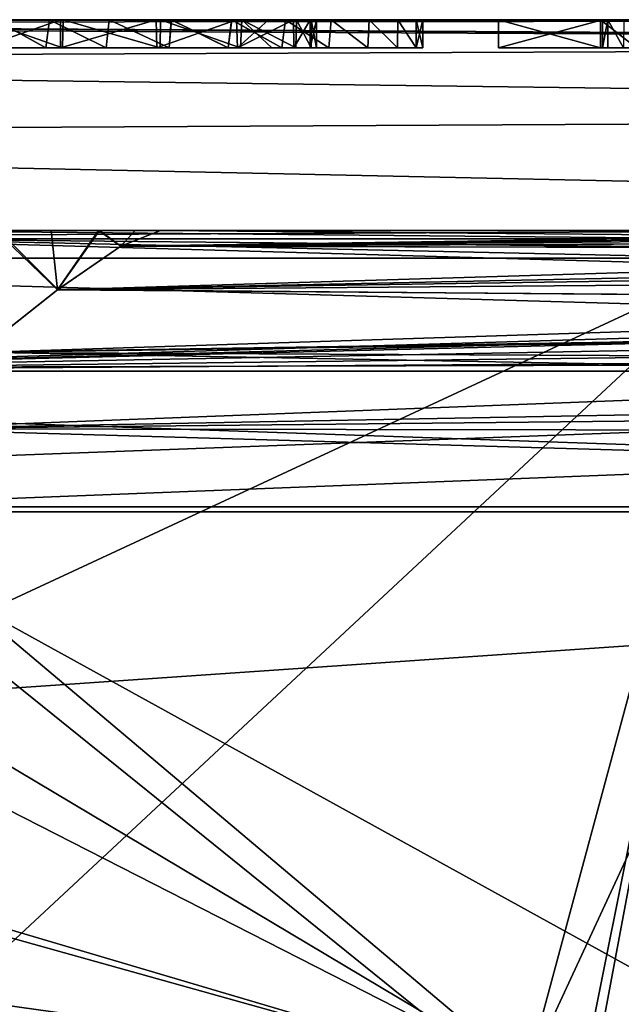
# Model space of a CAD drawing. Header units: millimetres. Extents: x -36.5 to 36.5, y -8.8 to 41.6.
# Tile 308 of 434: x 1.6 to 5.9, y 34.6 to 41.6. Entities that reach past the tile are written whole.
import ezdxf

# ---------------------------------------------------------------- set-up
doc = ezdxf.new("R2010")
doc.units = ezdxf.units.MM
doc.header["$LTSCALE"] = 65.185185
for name, color, linetype in [('323', 7, 'CONTINUOUS'), ('326', 7, 'CONTINUOUS'), ('327', 7, 'CONTINUOUS'), ('328', 7, 'CONTINUOUS'), ('338', 7, 'CONTINUOUS'), ('340', 7, 'CONTINUOUS'), ('366', 7, 'CONTINUOUS'), ('375', 7, 'CONTINUOUS'), ('377', 7, 'CONTINUOUS'), ('383', 7, 'CONTINUOUS'), ('384', 7, 'CONTINUOUS'), ('386', 7, 'CONTINUOUS'), ('396', 7, 'CONTINUOUS'), ('464', 7, 'CONTINUOUS'), ('465', 7, 'CONTINUOUS'), ('466', 7, 'CONTINUOUS'), ('475', 7, 'CONTINUOUS'), ('481', 7, 'CONTINUOUS'), ('483', 7, 'CONTINUOUS'), ('484', 7, 'CONTINUOUS'), ('485', 7, 'CONTINUOUS'), ('486', 7, 'CONTINUOUS'), ('487', 7, 'CONTINUOUS'), ('488', 7, 'CONTINUOUS'), ('489', 7, 'CONTINUOUS'), ('511', 7, 'CONTINUOUS'), ('512', 7, 'CONTINUOUS'), ('519', 7, 'CONTINUOUS'), ('520', 7, 'CONTINUOUS'), ('539', 7, 'CONTINUOUS')]:
    doc.layers.add(name, color=color, linetype=linetype)

msp = doc.modelspace()

# ---------------------------------------------------------------- linework, layer by layer
at = {"layer": '323', "color": 7, "linetype": 'CONTINUOUS'}
for points in [[(19.8, 41.6, -11.7), (-9.3107, 41.6, -11.7), (16.9481, 41.6, -3.5397), (19.8, 41.6, -11.7)], [(3.4859, 41.6, -1.8937), (-9.3107, 41.6, -11.7), (3.1052, 41.6, -2.0879), (3.4859, 41.6, -1.8937)], [(-9.3107, 41.6, -11.7), (3.4859, 41.6, -1.8937), (5.001, 41.6, -2.1411), (-9.3107, 41.6, -11.7)], [(3.1052, 41.6, -2.0879), (-9.3107, 41.6, -11.7), (2.6744, 41.6, -2.203), (3.1052, 41.6, -2.0879)], [(2.6744, 41.6, -2.203), (-9.3107, 41.6, -11.7), (2.2329, 41.6, -2.2297), (2.6744, 41.6, -2.203)], [(2.2329, 41.6, -2.2297), (-9.3107, 41.6, -11.7), (1.8086, 41.6, -2.1743), (2.2329, 41.6, -2.2297)], [(1.8086, 41.6, -2.1743), (-9.3107, 41.6, -11.7), (1.4217, 41.6, -2.0403), (1.8086, 41.6, -2.1743)], [(6.9766, 41.6, -2.2309), (-9.3107, 41.6, -11.7), (6.6098, 41.6, -2.1875), (6.9766, 41.6, -2.2309)], [(-9.3107, 41.6, -11.7), (6.9766, 41.6, -2.2309), (7.1938, 41.6, -2.2236), (-9.3107, 41.6, -11.7)], [(6.6098, 41.6, -2.1875), (-9.3107, 41.6, -11.7), (6.2753, 41.6, -2.0634), (6.6098, 41.6, -2.1875)], [(6.2753, 41.6, -2.0634), (-9.3107, 41.6, -11.7), (5.7256, 41.6, -2.1411), (6.2753, 41.6, -2.0634)], [(5.7256, 41.6, -2.1411), (-9.3107, 41.6, -11.7), (5.001, 41.6, -2.1411), (5.7256, 41.6, -2.1411)], [(7.7597, 41.6, -2.0913), (-9.3107, 41.6, -11.7), (7.3979, 41.6, -2.1979), (7.7597, 41.6, -2.0913)], [(-9.3107, 41.6, -11.7), (7.7597, 41.6, -2.0913), (8.6405, 41.6, -1.903), (-9.3107, 41.6, -11.7)], [(7.3979, 41.6, -2.1979), (-9.3107, 41.6, -11.7), (7.1938, 41.6, -2.2236), (7.3979, 41.6, -2.1979)], [(12.0257, 41.6, -2.1409), (-9.3107, 41.6, -11.7), (11.2877, 41.6, -2.1409), (12.0257, 41.6, -2.1409)], [(-9.3107, 41.6, -11.7), (12.0257, 41.6, -2.1409), (13.2243, 41.6, -1.6427), (-9.3107, 41.6, -11.7)], [(11.2877, 41.6, -2.1409), (-9.3107, 41.6, -11.7), (10.6783, 41.6, -2.0386), (11.2877, 41.6, -2.1409)], [(10.6783, 41.6, -2.0386), (-9.3107, 41.6, -11.7), (10.2978, 41.6, -2.1701), (10.6783, 41.6, -2.0386)], [(10.2978, 41.6, -2.1701), (-9.3107, 41.6, -11.7), (9.8767, 41.6, -2.2254), (10.2978, 41.6, -2.1701)], [(9.8767, 41.6, -2.2254), (-9.3107, 41.6, -11.7), (9.4368, 41.6, -2.2004), (9.8767, 41.6, -2.2254)], [(9.4368, 41.6, -2.2004), (-9.3107, 41.6, -11.7), (9.0193, 41.6, -2.0907), (9.4368, 41.6, -2.2004)], [(9.0193, 41.6, -2.0907), (-9.3107, 41.6, -11.7), (8.6405, 41.6, -1.903), (9.0193, 41.6, -2.0907)], [(16.9481, 41.6, -3.5397), (-9.3107, 41.6, -11.7), (16.2101, 41.6, -3.5397), (16.9481, 41.6, -3.5397)], [(16.2101, 41.6, -3.5397), (-9.3107, 41.6, -11.7), (15.6012, 41.6, -2.0402), (16.2101, 41.6, -3.5397)], [(15.6012, 41.6, -2.0402), (-9.3107, 41.6, -11.7), (15.2181, 41.6, -2.1736), (15.6012, 41.6, -2.0402)], [(15.2181, 41.6, -2.1736), (-9.3107, 41.6, -11.7), (14.7944, 41.6, -2.2292), (15.2181, 41.6, -2.1736)], [(14.7944, 41.6, -2.2292), (-9.3107, 41.6, -11.7), (14.351, 41.6, -2.2035), (14.7944, 41.6, -2.2292)], [(14.351, 41.6, -2.2035), (-9.3107, 41.6, -11.7), (13.9333, 41.6, -2.0929), (14.351, 41.6, -2.2035)], [(13.9333, 41.6, -2.0929), (-9.3107, 41.6, -11.7), (13.5545, 41.6, -1.9038), (13.9333, 41.6, -2.0929)], [(13.5545, 41.6, -1.9038), (-9.3107, 41.6, -11.7), (13.2243, 41.6, -1.6427), (13.5545, 41.6, -1.9038)], [(-9.3107, 41.6, 11.7), (19.8, 41.6, 11.7), (0.0832, 41.6, 3.5397), (-9.3107, 41.6, 11.7)], [(0.0832, 41.6, 3.5397), (19.8, 41.6, 11.7), (0.8168, 41.6, 3.5397), (0.0832, 41.6, 3.5397)], [(0.8168, 41.6, 3.5397), (19.8, 41.6, 11.7), (1.4208, 41.6, 2.0325), (0.8168, 41.6, 3.5397)], [(1.3064, 41.6, -1.2153), (1.3329, 41.6, 1.2342), (1.8855, 41.6, -1.4984), (1.3064, 41.6, -1.2153)], [(1.3329, 41.6, 1.2342), (1.9064, 41.6, 1.5013), (1.8855, 41.6, -1.4984), (1.3329, 41.6, 1.2342)], [(1.4208, 41.6, 2.0325), (19.8, 41.6, 11.7), (1.8074, 41.6, 2.1676), (1.4208, 41.6, 2.0325)], [(1.8074, 41.6, 2.1676), (19.8, 41.6, 11.7), (2.2318, 41.6, 2.2226), (1.8074, 41.6, 2.1676)], [(1.8855, 41.6, -1.4984), (1.9064, 41.6, 1.5013), (2.5672, 41.6, -1.5041), (1.8855, 41.6, -1.4984)], [(1.9064, 41.6, 1.5013), (2.5972, 41.6, 1.4952), (2.5672, 41.6, -1.5041), (1.9064, 41.6, 1.5013)], [(2.2318, 41.6, 2.2226), (19.8, 41.6, 11.7), (2.676, 41.6, 2.1961), (2.2318, 41.6, 2.2226)], [(2.5672, 41.6, -1.5041), (2.5972, 41.6, 1.4952), (3.1369, 41.6, -1.2394), (2.5672, 41.6, -1.5041)], [(2.5972, 41.6, 1.4952), (3.1754, 41.6, 1.2089), (3.1369, 41.6, -1.2394), (2.5972, 41.6, 1.4952)], [(2.676, 41.6, 2.1961), (19.8, 41.6, 11.7), (3.1014, 41.6, 2.0817), (2.676, 41.6, 2.1961)], [(3.1014, 41.6, 2.0817), (19.8, 41.6, 11.7), (3.485, 41.6, 1.8882), (3.1014, 41.6, 2.0817)], [(3.1369, 41.6, -1.2394), (3.1754, 41.6, 1.2089), (3.3647, 41.6, -1.0149), (3.1369, 41.6, -1.2394)], [(3.1754, 41.6, 1.2089), (3.5632, 41.6, 0.6889), (3.3647, 41.6, -1.0149), (3.1754, 41.6, 1.2089)], [(3.3647, 41.6, -1.0149), (3.5632, 41.6, 0.6889), (3.5432, 41.6, -0.7321), (3.3647, 41.6, -1.0149)], [(3.485, 41.6, 1.8882), (19.8, 41.6, 11.7), (3.8108, 41.6, 1.6262), (3.485, 41.6, 1.8882)], [(3.4859, 41.6, -1.8937), (3.8115, 41.6, -1.6324), (5.001, 41.6, -2.1411), (3.4859, 41.6, -1.8937)], [(3.5432, 41.6, -0.7321), (3.5632, 41.6, 0.6889), (3.6605, 41.6, -0.3983), (3.5432, 41.6, -0.7321)], [(3.5632, 41.6, 0.6889), (3.6698, 41.6, 0.3533), (3.6605, 41.6, -0.3983), (3.5632, 41.6, 0.6889)], [(3.6698, 41.6, 0.3533), (3.7058, 41.6, -0.0226), (3.6605, 41.6, -0.3983), (3.6698, 41.6, 0.3533)], [(3.8108, 41.6, 1.6262), (19.8, 41.6, 11.7), (5.001, 41.6, 2.1341), (3.8108, 41.6, 1.6262)], [(4.0808, 41.6, 1.3), (3.8108, 41.6, 1.6262), (5.001, 41.6, 2.1341), (4.0808, 41.6, 1.3)], [(3.8115, 41.6, -1.6324), (4.0803, 41.6, -1.3071), (5.001, 41.6, -2.1411), (3.8115, 41.6, -1.6324)], [(4.0803, 41.6, -1.3071), (4.2854, 41.6, -0.922), (5.001, 41.6, -2.1411), (4.0803, 41.6, -1.3071)], [(4.2858, 41.6, 0.9141), (4.0808, 41.6, 1.3), (5.001, 41.6, 2.1341), (4.2858, 41.6, 0.9141)], [(4.2854, 41.6, -0.922), (4.4159, 41.6, -0.4842), (5.001, 41.6, -2.1411), (4.2854, 41.6, -0.922)], [(4.4157, 41.6, 0.4771), (4.2858, 41.6, 0.9141), (5.001, 41.6, 2.1341), (4.4157, 41.6, 0.4771)], [(4.4619, 41.6, -0.0034), (4.4157, 41.6, 0.4771), (5.001, 41.6, 2.1341), (4.4619, 41.6, -0.0034)], [(4.4159, 41.6, -0.4842), (4.4619, 41.6, -0.0034), (5.001, 41.6, 2.1341), (4.4159, 41.6, -0.4842)], [(5.001, 41.6, -2.1411), (4.4159, 41.6, -0.4842), (5.001, 41.6, 2.1341), (5.001, 41.6, -2.1411)], [(5.001, 41.6, 2.1341), (19.8, 41.6, 11.7), (5.7399, 41.6, 2.1341), (5.001, 41.6, 2.1341)], [(5.9795, 41.6, -1.8604), (6.2753, 41.6, -2.0634), (5.7256, 41.6, -2.1411), (5.9795, 41.6, -1.8604)], [(5.7256, 41.6, -1.5786), (5.9795, 41.6, -1.8604), (5.7256, 41.6, -2.1411), (5.7256, 41.6, -1.5786)], [(5.7399, 41.6, 2.1341), (19.8, 41.6, 11.7), (5.7399, 41.6, -0.2466), (5.7399, 41.6, 2.1341)], [(5.7399, 41.6, -0.2466), (19.8, 41.6, 11.7), (8.3119, 41.6, 1.6452), (5.7399, 41.6, -0.2466)], [(5.7785, 41.6, -0.6263), (5.7399, 41.6, -0.2466), (8.3119, 41.6, 1.6452), (5.7785, 41.6, -0.6263)], [(5.8905, 41.6, -0.9479), (5.7785, 41.6, -0.6263), (8.3119, 41.6, 1.6452), (5.8905, 41.6, -0.9479)]]:
    msp.add_3dface(points, dxfattribs=at)
at = {"layer": '326', "color": 7, "linetype": 'CONTINUOUS'}
for points in [[(5, 34.1, 15.2), (19.8, 38.1, 15.2), (-9.3, 38.1, 15.2), (5, 34.1, 15.2)], [(-9.3, 36.1, 15.2), (5, 34.1, 15.2), (-9.3, 38.1, 15.2), (-9.3, 36.1, 15.2)], [(12.45, 28.6, 15.2), (19.8, 38.1, 15.2), (5, 34.1, 15.2), (12.45, 28.6, 15.2)], [(-13.5, 34.1, 15.2), (5, 34.1, 15.2), (-13.5, 36.1, 15.2), (-13.5, 34.1, 15.2)], [(-13.5, 36.1, 15.2), (5, 34.1, 15.2), (-9.3, 36.1, 15.2), (-13.5, 36.1, 15.2)]]:
    msp.add_3dface(points, dxfattribs=at)
at = {"layer": '327', "color": 7, "linetype": 'CONTINUOUS'}
for points in [[(-9.3, 38.1, -15.2), (19.8, 38.1, -15.2), (-9.3, 36.1, -15.2), (-9.3, 38.1, -15.2)], [(-9.3, 36.1, -15.2), (19.8, 38.1, -15.2), (5, 34.1, -15.2), (-9.3, 36.1, -15.2)], [(5, 34.1, -15.2), (19.8, 38.1, -15.2), (5, 32.1, -15.2), (5, 34.1, -15.2)], [(5, 32.1, -15.2), (19.8, 38.1, -15.2), (10.5778, 32.1, -15.2), (5, 32.1, -15.2)], [(-13.5, 34.1, -15.2), (-9.3, 36.1, -15.2), (5, 34.1, -15.2), (-13.5, 34.1, -15.2)]]:
    msp.add_3dface(points, dxfattribs=at)
at = {"layer": '328', "color": 7, "linetype": 'CONTINUOUS'}
for points in [[(-1.9111, 40.1, -5.7993), (7.9786, 40.1, -5.7993), (-1.9111, 40.1, -0.65), (-1.9111, 40.1, -5.7993)], [(7.9786, 40.1, -5.7993), (19.8, 40.1, -11.7346), (-1.9111, 40.1, -0.65), (7.9786, 40.1, -5.7993)], [(19.8, 40.1, -11.7346), (20.7895, 40.1, -11.6926), (-1.9111, 40.1, -0.65), (19.8, 40.1, -11.7346)], [(31.4199, 40.1, -1.6355), (31.5166, 40.1, -0.65), (-1.9111, 40.1, -0.65), (31.4199, 40.1, -1.6355)], [(20.7895, 40.1, -11.6926), (21.7656, 40.1, -11.5688), (-1.9111, 40.1, -0.65), (20.7895, 40.1, -11.6926)], [(21.7656, 40.1, -11.5688), (22.7317, 40.1, -11.3622), (-1.9111, 40.1, -0.65), (21.7656, 40.1, -11.5688)], [(22.7317, 40.1, -11.3622), (23.6773, 40.1, -11.0755), (-1.9111, 40.1, -0.65), (22.7317, 40.1, -11.3622)], [(23.6773, 40.1, -11.0755), (24.5953, 40.1, -10.7099), (-1.9111, 40.1, -0.65), (23.6773, 40.1, -11.0755)], [(24.5953, 40.1, -10.7099), (25.4794, 40.1, -10.2687), (-1.9111, 40.1, -0.65), (24.5953, 40.1, -10.7099)], [(25.4794, 40.1, -10.2687), (26.3231, 40.1, -9.7543), (-1.9111, 40.1, -0.65), (25.4794, 40.1, -10.2687)], [(26.3231, 40.1, -9.7543), (27.1207, 40.1, -9.1711), (-1.9111, 40.1, -0.65), (26.3231, 40.1, -9.7543)], [(27.1207, 40.1, -9.1711), (27.8661, 40.1, -8.5225), (-1.9111, 40.1, -0.65), (27.1207, 40.1, -9.1711)], [(27.8661, 40.1, -8.5225), (28.5546, 40.1, -7.814), (-1.9111, 40.1, -0.65), (27.8661, 40.1, -8.5225)], [(28.5546, 40.1, -7.814), (29.1806, 40.1, -7.0498), (-1.9111, 40.1, -0.65), (28.5546, 40.1, -7.814)], [(29.1806, 40.1, -7.0498), (29.7404, 40.1, -6.2361), (-1.9111, 40.1, -0.65), (29.1806, 40.1, -7.0498)], [(29.7404, 40.1, -6.2361), (30.2293, 40.1, -5.3782), (-1.9111, 40.1, -0.65), (29.7404, 40.1, -6.2361)], [(30.2293, 40.1, -5.3782), (30.6447, 40.1, -4.4825), (-1.9111, 40.1, -0.65), (30.2293, 40.1, -5.3782)], [(30.6447, 40.1, -4.4825), (30.9829, 40.1, -3.5551), (-1.9111, 40.1, -0.65), (30.6447, 40.1, -4.4825)], [(30.9829, 40.1, -3.5551), (31.2423, 40.1, -2.6028), (-1.9111, 40.1, -0.65), (30.9829, 40.1, -3.5551)], [(31.2423, 40.1, -2.6028), (31.4199, 40.1, -1.6355), (-1.9111, 40.1, -0.65), (31.2423, 40.1, -2.6028)], [(31.5166, 40.1, 0.65), (2.5981, 40.1, 11.7346), (-1.9111, 40.1, 9.0927), (31.5166, 40.1, 0.65)], [(31.5166, 40.1, 0.65), (-1.9111, 40.1, 9.0927), (-1.9111, 40.1, 0.65), (31.5166, 40.1, 0.65)], [(-1.9111, 40.1, 9.0927), (2.5981, 40.1, 11.7346), (-1.3647, 40.1, 13.3294), (-1.9111, 40.1, 9.0927)], [(-1.3647, 40.1, 13.3294), (2.5981, 40.1, 11.7346), (-0.4433, 40.1, 13.6634), (-1.3647, 40.1, 13.3294)], [(-0.4433, 40.1, 13.6634), (2.5981, 40.1, 11.7346), (0.5366, 40.1, 13.6459), (-0.4433, 40.1, 13.6634)], [(0.5014, 40.1, -8.5473), (2.5981, 40.1, -11.7346), (6.7641, 40.1, -8.5473), (0.5014, 40.1, -8.5473)], [(2.5981, 40.1, -11.7346), (0.5014, 40.1, -8.5473), (2.418, 40.1, -12.2012), (2.5981, 40.1, -11.7346)], [(2.418, 40.1, -12.2012), (0.5014, 40.1, -8.5473), (2.1562, 40.1, -12.6248), (2.418, 40.1, -12.2012)], [(2.1562, 40.1, -12.6248), (0.5014, 40.1, -8.5473), (1.8209, 40.1, -12.9934), (2.1562, 40.1, -12.6248)], [(1.8209, 40.1, -12.9934), (0.5014, 40.1, -8.5473), (1.4233, 40.1, -13.2944), (1.8209, 40.1, -12.9934)], [(0.5366, 40.1, 13.6459), (2.5981, 40.1, 11.7346), (1.4459, 40.1, 13.2802), (0.5366, 40.1, 13.6459)], [(1.4459, 40.1, 13.2802), (2.5981, 40.1, 11.7346), (2.1645, 40.1, 12.6137), (1.4459, 40.1, 13.2802)], [(31.5166, 40.1, 0.65), (19.8, 40.1, 11.7346), (2.5981, 40.1, 11.7346), (31.5166, 40.1, 0.65)], [(2.5981, 40.1, -11.7346), (10.0438, 40.1, -11.7346), (8.6621, 40.1, -11.0764), (2.5981, 40.1, -11.7346)], [(6.7641, 40.1, -8.5473), (2.5981, 40.1, -11.7346), (8.5106, 40.1, -10.9504), (6.7641, 40.1, -8.5473)], [(8.5106, 40.1, -10.9504), (2.5981, 40.1, -11.7346), (8.5743, 40.1, -11.0194), (8.5106, 40.1, -10.9504)], [(8.5743, 40.1, -11.0194), (2.5981, 40.1, -11.7346), (8.6621, 40.1, -11.0764), (8.5743, 40.1, -11.0194)]]:
    msp.add_3dface(points, dxfattribs=at)
at = {"layer": '338', "color": 7, "linetype": 'CONTINUOUS'}
for points in [[(-9.3107, 41.6, -11.7), (19.8, 41.6, -11.7), (19.8, 41.4287, -12.7816), (-9.3107, 41.6, -11.7)], [(-9.3107, 41.6, -11.7), (19.8, 41.4287, -12.7816), (-9.3027, 41.5937, -11.91), (-9.3107, 41.6, -11.7)], [(-9.3027, 41.5937, -11.91), (19.8, 41.4287, -12.7816), (-9.3, 41.5747, -12.12), (-9.3027, 41.5937, -11.91)], [(-9.3, 41.5747, -12.12), (19.8, 41.4287, -12.7816), (-9.3, 41.3094, -13.0964), (-9.3, 41.5747, -12.12)], [(19.8, 41.4287, -12.7816), (19.8, 40.9309, -13.7581), (-9.3, 41.3094, -13.0964), (19.8, 41.4287, -12.7816)], [(-9.3, 41.3094, -13.0964), (19.8, 40.9309, -13.7581), (-9.3, 40.7758, -13.9561), (-9.3, 41.3094, -13.0964)], [(19.8, 40.9309, -13.7581), (19.8, 40.1555, -14.5329), (-9.3, 40.7758, -13.9561), (19.8, 40.9309, -13.7581)], [(-9.3, 40.7758, -13.9561), (19.8, 40.1555, -14.5329), (-9.3, 40.0187, -14.6272), (-9.3, 40.7758, -13.9561)], [(19.8, 40.1555, -14.5329), (19.8, 39.1784, -15.0297), (-9.3, 40.0187, -14.6272), (19.8, 40.1555, -14.5329)], [(-9.3, 40.0187, -14.6272), (19.8, 39.1784, -15.0297), (-9.3, 39.1012, -15.0538), (-9.3, 40.0187, -14.6272)], [(19.8, 39.1784, -15.0297), (19.8, 38.1, -15.2), (-9.3, 39.1012, -15.0538), (19.8, 39.1784, -15.0297)], [(19.8, 38.1, -15.2), (-9.3, 38.1, -15.2), (-9.3, 39.1012, -15.0538), (19.8, 38.1, -15.2)]]:
    msp.add_3dface(points, dxfattribs=at)
at = {"layer": '340', "color": 7, "linetype": 'CONTINUOUS'}
for points in [[(19.8, 41.6, 11.7), (-9.3107, 41.6, 11.7), (-9.3027, 41.5937, 11.91), (19.8, 41.6, 11.7)], [(-9.3, 41.5747, 12.12), (19.8, 41.6, 11.7), (-9.3027, 41.5937, 11.91), (-9.3, 41.5747, 12.12)], [(19.8, 41.4287, 12.7816), (19.8, 41.6, 11.7), (-9.3, 41.5747, 12.12), (19.8, 41.4287, 12.7816)], [(-9.3, 41.3094, 13.0964), (19.8, 41.4287, 12.7816), (-9.3, 41.5747, 12.12), (-9.3, 41.3094, 13.0964)], [(19.8, 40.9309, 13.7581), (19.8, 41.4287, 12.7816), (-9.3, 41.3094, 13.0964), (19.8, 40.9309, 13.7581)], [(-9.3, 40.7758, 13.9561), (19.8, 40.9309, 13.7581), (-9.3, 41.3094, 13.0964), (-9.3, 40.7758, 13.9561)], [(19.8, 40.1555, 14.5329), (19.8, 40.9309, 13.7581), (-9.3, 40.7758, 13.9561), (19.8, 40.1555, 14.5329)], [(-9.3, 40.0187, 14.6272), (19.8, 40.1555, 14.5329), (-9.3, 40.7758, 13.9561), (-9.3, 40.0187, 14.6272)], [(19.8, 39.1784, 15.0297), (19.8, 40.1555, 14.5329), (-9.3, 40.0187, 14.6272), (19.8, 39.1784, 15.0297)], [(-9.3, 39.1012, 15.0538), (19.8, 39.1784, 15.0297), (-9.3, 40.0187, 14.6272), (-9.3, 39.1012, 15.0538)], [(-9.3, 38.1, 15.2), (19.8, 38.1, 15.2), (19.8, 39.1784, 15.0297), (-9.3, 38.1, 15.2)], [(-9.3, 38.1, 15.2), (19.8, 39.1784, 15.0297), (-9.3, 39.1012, 15.0538), (-9.3, 38.1, 15.2)]]:
    msp.add_3dface(points, dxfattribs=at)
at = {"layer": '366', "color": 7, "linetype": 'CONTINUOUS'}
for points in [[(5, 34.1, 13.8047), (-9.0158, 34.1, 13.8047), (0, 38.1349, 13.7343), (5, 34.1, 13.8047)], [(19.8, 38.1349, 13.7343), (5, 34.1, 13.8047), (0, 38.1349, 13.7343), (19.8, 38.1349, 13.7343)], [(5, 29.6, 13.8833), (5, 34.1, 13.8047), (19.8, 38.1349, 13.7343), (5, 29.6, 13.8833)], [(5, 29.6, 13.8833), (19.8, 38.1349, 13.7343), (5.1343, 29.0997, 13.892), (5, 29.6, 13.8833)], [(5.1343, 29.0997, 13.892), (19.8, 38.1349, 13.7343), (5.4998, 28.7343, 13.8984), (5.1343, 29.0997, 13.892)], [(19.8, 38.1349, 13.7343), (6, 28.6, 13.9007), (5.4998, 28.7343, 13.8984), (19.8, 38.1349, 13.7343)]]:
    msp.add_3dface(points, dxfattribs=at)
at = {"layer": '375', "color": 7, "linetype": 'CONTINUOUS'}
for points in [[(31.5166, 40.1, -0.65), (32.1084, 40.0103, -0.65), (-1.9111, 39.1, -0.65), (31.5166, 40.1, -0.65)], [(-1.9111, 40.1, -0.65), (31.5166, 40.1, -0.65), (-1.9111, 39.1, -0.65), (-1.9111, 40.1, -0.65)], [(32.1084, 40.0103, -0.65), (32.2754, 39.9506, -0.65), (-1.9111, 39.1, -0.65), (32.1084, 40.0103, -0.65)], [(32.2754, 39.9506, -0.65), (32.6563, 39.7443, -0.65), (-1.9111, 39.1, -0.65), (32.2754, 39.9506, -0.65)], [(32.6563, 39.7443, -0.65), (32.9211, 39.5262, -0.65), (-1.9111, 39.1, -0.65), (32.6563, 39.7443, -0.65)], [(32.9211, 39.5262, -0.65), (33.0889, 39.3387, -0.65), (-1.9111, 39.1, -0.65), (32.9211, 39.5262, -0.65)], [(-1.9111, 39.1, -0.65), (33.0889, 39.3387, -0.65), (33.0889, 39.1, -0.65), (-1.9111, 39.1, -0.65)]]:
    msp.add_3dface(points, dxfattribs=at)
at = {"layer": '377', "color": 7, "linetype": 'CONTINUOUS'}
for points in [[(31.5166, 40.1, 0.65), (-1.9111, 40.1, 0.65), (33.0889, 39.1, 0.65), (31.5166, 40.1, 0.65)], [(-1.9111, 40.1, 0.65), (-1.9111, 39.1, 0.65), (33.0889, 39.1, 0.65), (-1.9111, 40.1, 0.65)]]:
    msp.add_3dface(points, dxfattribs=at)
at = {"layer": '383', "color": 7, "linetype": 'CONTINUOUS'}
for points in [[(-8.7048, 34.1, -13.8047), (5, 34.1, -13.8047), (-8.6343, 38.1349, -13.7343), (-8.7048, 34.1, -13.8047)], [(-8.6343, 38.1349, -13.7343), (5, 34.1, -13.8047), (0, 38.1349, -13.7343), (-8.6343, 38.1349, -13.7343)], [(5, 34.1, -13.8047), (10.9389, 32.1, -13.8484), (0, 38.1349, -13.7343), (5, 34.1, -13.8047)], [(0, 38.1349, -13.7343), (10.9389, 32.1, -13.8484), (13.8933, 38.1349, -13.7343), (0, 38.1349, -13.7343)]]:
    msp.add_3dface(points, dxfattribs=at)
at = {"layer": '384', "color": 7, "linetype": 'CONTINUOUS'}
for points in [[(2.5981, 40.1, -11.7346), (2.3156, 39.989, -12.3917), (10.0438, 40.1, -11.7346), (2.5981, 40.1, -11.7346)], [(10.0438, 40.1, -11.7346), (2.3156, 39.989, -12.3917), (10.52, 40.0841, -11.9864), (10.0438, 40.1, -11.7346)], [(10.52, 40.0841, -11.9864), (2.3156, 39.989, -12.3917), (10.7834, 40.0615, -12.1253), (10.52, 40.0841, -11.9864)], [(10.7834, 40.0615, -12.1253), (2.3156, 39.989, -12.3917), (11.0592, 40.0268, -12.2706), (10.7834, 40.0615, -12.1253)], [(11.0592, 40.0268, -12.2706), (2.3156, 39.989, -12.3917), (11.0735, 40.0247, -12.2781), (11.0592, 40.0268, -12.2706)], [(11.0735, 40.0247, -12.2781), (2.3156, 39.989, -12.3917), (11.3973, 39.9683, -12.4484), (11.0735, 40.0247, -12.2781)], [(2.3156, 39.989, -12.3917), (1.8651, 39.6785, -12.9627), (11.3973, 39.9683, -12.4484), (2.3156, 39.989, -12.3917)], [(11.3973, 39.9683, -12.4484), (1.8651, 39.6785, -12.9627), (11.7618, 39.8835, -12.6397), (11.3973, 39.9683, -12.4484)], [(11.7618, 39.8835, -12.6397), (1.8651, 39.6785, -12.9627), (12.1629, 39.7602, -12.8498), (11.7618, 39.8835, -12.6397)], [(12.1629, 39.7602, -12.8498), (1.8651, 39.6785, -12.9627), (12.5709, 39.5954, -13.0627), (12.1629, 39.7602, -12.8498)], [(1.8651, 39.6785, -12.9627), (1.3006, 39.2322, -13.3832), (12.5709, 39.5954, -13.0627), (1.8651, 39.6785, -12.9627)], [(12.5709, 39.5954, -13.0627), (1.3006, 39.2322, -13.3832), (12.9446, 39.3975, -13.2566), (12.5709, 39.5954, -13.0627)], [(12.9446, 39.3975, -13.2566), (1.3006, 39.2322, -13.3832), (13.2623, 39.176, -13.4205), (12.9446, 39.3975, -13.2566)], [(1.3006, 39.2322, -13.3832), (0.6507, 38.6893, -13.6458), (13.2623, 39.176, -13.4205), (1.3006, 39.2322, -13.3832)], [(13.2623, 39.176, -13.4205), (0.6507, 38.6893, -13.6458), (13.5221, 38.932, -13.5533), (13.2623, 39.176, -13.4205)], [(13.5221, 38.932, -13.5533), (0.6507, 38.6893, -13.6458), (13.7168, 38.6712, -13.6513), (13.5221, 38.932, -13.5533)], [(0.6507, 38.6893, -13.6458), (0, 38.1349, -13.7343), (13.7168, 38.6712, -13.6513), (0.6507, 38.6893, -13.6458)], [(0, 38.1349, -13.7343), (13.8933, 38.1349, -13.7343), (13.7168, 38.6712, -13.6513), (0, 38.1349, -13.7343)]]:
    msp.add_3dface(points, dxfattribs=at)
at = {"layer": '386', "color": 7, "linetype": 'CONTINUOUS'}
for points in [[(2.5981, 40.1, 11.7346), (19.8, 39.9511, 12.4919), (2.3165, 39.9895, 12.3901), (2.5981, 40.1, 11.7346)], [(19.8, 40.1, 11.7346), (19.8, 39.9511, 12.4919), (2.5981, 40.1, 11.7346), (19.8, 40.1, 11.7346)], [(2.3165, 39.9895, 12.3901), (19.8, 39.9511, 12.4919), (1.868, 39.6807, 12.9599), (2.3165, 39.9895, 12.3901)], [(19.8, 39.9511, 12.4919), (19.8, 39.526, 13.137), (1.868, 39.6807, 12.9599), (19.8, 39.9511, 12.4919)], [(1.868, 39.6807, 12.9599), (19.8, 39.526, 13.137), (1.3044, 39.2353, 13.3811), (1.868, 39.6807, 12.9599)], [(19.8, 39.526, 13.137), (19.8, 38.8881, 13.5728), (1.3044, 39.2353, 13.3811), (19.8, 39.526, 13.137)], [(1.3044, 39.2353, 13.3811), (19.8, 38.8881, 13.5728), (0.652, 38.6904, 13.6455), (1.3044, 39.2353, 13.3811)], [(19.8, 38.8881, 13.5728), (19.8, 38.1349, 13.7343), (0.652, 38.6904, 13.6455), (19.8, 38.8881, 13.5728)], [(19.8, 38.1349, 13.7343), (0, 38.1349, 13.7343), (0.652, 38.6904, 13.6455), (19.8, 38.1349, 13.7343)]]:
    msp.add_3dface(points, dxfattribs=at)
at = {"layer": '396', "color": 7, "linetype": 'CONTINUOUS'}
for points in [[(-1.9111, 39.1, 0.65), (-1.9111, 39.1, -0.65), (33.0889, 39.1, -0.65), (-1.9111, 39.1, 0.65)], [(33.0889, 39.1, 0.65), (-1.9111, 39.1, 0.65), (33.0889, 39.1, -0.65), (33.0889, 39.1, 0.65)]]:
    msp.add_3dface(points, dxfattribs=at)
at = {"layer": '464', "color": 7, "linetype": 'CONTINUOUS'}
for points in [[(1.3155, 41.4, -1.2228), (1.8864, 41.4, -1.499), (1.407, 41.4, -2.0343), (1.3155, 41.4, -1.2228)], [(1.9009, 41.4, 1.5), (1.3235, 41.4, 1.2267), (1.7825, 41.4, 2.1611), (1.9009, 41.4, 1.5)], [(1.7825, 41.4, 2.1611), (1.3235, 41.4, 1.2267), (1.407, 41.4, 2.0276), (1.7825, 41.4, 2.1611)], [(1.407, 41.4, -2.0343), (1.8864, 41.4, -1.499), (1.7825, 41.4, -2.1678), (1.407, 41.4, -2.0343)], [(2.2101, 41.4, 2.2214), (1.9009, 41.4, 1.5), (1.7825, 41.4, 2.1611), (2.2101, 41.4, 2.2214)], [(1.7825, 41.4, -2.1678), (1.8864, 41.4, -1.499), (2.2101, 41.4, -2.2281), (1.7825, 41.4, -2.1678)], [(1.8864, 41.4, -1.499), (2.572, 41.4, -1.5029), (2.2101, 41.4, -2.2281), (1.8864, 41.4, -1.499)], [(2.5959, 41.4, 1.496), (1.9009, 41.4, 1.5), (2.2101, 41.4, 2.2214), (2.5959, 41.4, 1.496)], [(2.6589, 41.4, 2.1992), (2.5959, 41.4, 1.496), (2.2101, 41.4, 2.2214), (2.6589, 41.4, 2.1992)], [(2.2101, 41.4, -2.2281), (2.572, 41.4, -1.5029), (2.6589, 41.4, -2.2059), (2.2101, 41.4, -2.2281)], [(2.572, 41.4, -1.5029), (3.1457, 41.4, -1.2324), (2.6589, 41.4, -2.2059), (2.572, 41.4, -1.5029)], [(3.1663, 41.4, 1.2165), (2.5959, 41.4, 1.496), (3.0789, 41.4, 2.0911), (3.1663, 41.4, 1.2165)], [(3.0789, 41.4, 2.0911), (2.5959, 41.4, 1.496), (2.6589, 41.4, 2.1992), (3.0789, 41.4, 2.0911)], [(2.6589, 41.4, -2.2059), (3.1457, 41.4, -1.2324), (3.079, 41.4, -2.0979), (2.6589, 41.4, -2.2059)], [(3.4612, 41.4, 1.9028), (3.1663, 41.4, 1.2165), (3.0789, 41.4, 2.0911), (3.4612, 41.4, 1.9028)], [(3.079, 41.4, -2.0979), (3.1457, 41.4, -1.2324), (3.4612, 41.4, -1.9095), (3.079, 41.4, -2.0979)], [(3.1457, 41.4, -1.2324), (3.5465, 41.4, -0.7254), (3.4612, 41.4, -1.9095), (3.1457, 41.4, -1.2324)], [(3.388, 41.4, 0.986), (3.1663, 41.4, 1.2165), (3.4612, 41.4, 1.9028), (3.388, 41.4, 0.986)], [(3.559, 41.4, 0.6983), (3.388, 41.4, 0.986), (3.4612, 41.4, 1.9028), (3.559, 41.4, 0.6983)], [(3.7944, 41.4, 1.6422), (3.559, 41.4, 0.6983), (3.4612, 41.4, 1.9028), (3.7944, 41.4, 1.6422)], [(3.5465, 41.4, -0.7254), (3.6613, 41.4, -0.3951), (3.4612, 41.4, -1.9095), (3.5465, 41.4, -0.7254)], [(3.4612, 41.4, -1.9095), (3.6613, 41.4, -0.3951), (3.7944, 41.4, -1.6489), (3.4612, 41.4, -1.9095)], [(3.6684, 41.4, 0.3595), (3.559, 41.4, 0.6983), (3.7944, 41.4, 1.6422), (3.6684, 41.4, 0.3595)], [(3.6613, 41.4, -0.3951), (3.7058, 41.4, -0.0226), (3.7944, 41.4, -1.6489), (3.6613, 41.4, -0.3951)], [(3.7058, 41.4, -0.0226), (3.6684, 41.4, 0.3595), (3.7944, 41.4, 1.6422), (3.7058, 41.4, -0.0226)], [(3.7058, 41.4, -0.0226), (3.7944, 41.4, 1.6422), (3.7944, 41.4, -1.6489), (3.7058, 41.4, -0.0226)], [(3.7944, 41.4, 1.6422), (4.0711, 41.4, 1.3138), (3.7944, 41.4, -1.6489), (3.7944, 41.4, 1.6422)], [(3.7944, 41.4, -1.6489), (4.0711, 41.4, 1.3138), (4.0711, 41.4, -1.3205), (3.7944, 41.4, -1.6489)], [(4.0711, 41.4, 1.3138), (4.2813, 41.4, 0.9254), (4.0711, 41.4, -1.3205), (4.0711, 41.4, 1.3138)], [(4.0711, 41.4, -1.3205), (4.2813, 41.4, 0.9254), (4.2813, 41.4, -0.9322), (4.0711, 41.4, -1.3205)], [(4.2813, 41.4, 0.9254), (4.4143, 41.4, 0.4851), (4.2813, 41.4, -0.9322), (4.2813, 41.4, 0.9254)], [(4.2813, 41.4, -0.9322), (4.4143, 41.4, 0.4851), (4.4143, 41.4, -0.4918), (4.2813, 41.4, -0.9322)], [(4.4143, 41.4, 0.4851), (4.4619, 41.4, -0.0034), (4.4143, 41.4, -0.4918), (4.4143, 41.4, 0.4851)], [(5.001, 41.4, 2.1341), (5.7399, 41.4, 2.1341), (5.001, 41.4, -2.1411), (5.001, 41.4, 2.1341)], [(5.001, 41.4, -2.1411), (5.7399, 41.4, 2.1341), (5.7256, 41.4, -1.5786), (5.001, 41.4, -2.1411)], [(5.7256, 41.4, -2.1411), (5.001, 41.4, -2.1411), (5.7256, 41.4, -1.5786), (5.7256, 41.4, -2.1411)], [(5.778, 41.4, -0.624), (5.8883, 41.4, -0.9435), (5.7256, 41.4, -1.5786), (5.778, 41.4, -0.624)], [(5.7256, 41.4, -1.5786), (5.8883, 41.4, -0.9435), (5.981, 41.4, -1.8617), (5.7256, 41.4, -1.5786)], [(5.7399, 41.4, -0.2466), (5.778, 41.4, -0.624), (5.7256, 41.4, -1.5786), (5.7399, 41.4, -0.2466)], [(5.7399, 41.4, 2.1341), (5.7399, 41.4, -0.2466), (5.7256, 41.4, -1.5786), (5.7399, 41.4, 2.1341)]]:
    msp.add_3dface(points, dxfattribs=at)
at = {"layer": '465', "color": 7, "linetype": 'CONTINUOUS'}
for points in [[(1.3064, 41.6, -1.2153), (1.8855, 41.6, -1.4984), (1.3155, 41.4, -1.2228), (1.3064, 41.6, -1.2153)], [(1.8855, 41.6, -1.4984), (1.8864, 41.4, -1.499), (1.3155, 41.4, -1.2228), (1.8855, 41.6, -1.4984)], [(1.8855, 41.6, -1.4984), (2.5672, 41.6, -1.5041), (1.8864, 41.4, -1.499), (1.8855, 41.6, -1.4984)], [(2.5672, 41.6, -1.5041), (2.572, 41.4, -1.5029), (1.8864, 41.4, -1.499), (2.5672, 41.6, -1.5041)], [(2.5672, 41.6, -1.5041), (3.1369, 41.6, -1.2394), (2.572, 41.4, -1.5029), (2.5672, 41.6, -1.5041)], [(3.1369, 41.6, -1.2394), (3.1457, 41.4, -1.2324), (2.572, 41.4, -1.5029), (3.1369, 41.6, -1.2394)], [(3.1369, 41.6, -1.2394), (3.3647, 41.6, -1.0149), (3.1457, 41.4, -1.2324), (3.1369, 41.6, -1.2394)], [(3.3647, 41.6, -1.0149), (3.5432, 41.6, -0.7321), (3.1457, 41.4, -1.2324), (3.3647, 41.6, -1.0149)], [(3.5432, 41.6, -0.7321), (3.5465, 41.4, -0.7254), (3.1457, 41.4, -1.2324), (3.5432, 41.6, -0.7321)], [(3.5432, 41.6, -0.7321), (3.6605, 41.6, -0.3983), (3.5465, 41.4, -0.7254), (3.5432, 41.6, -0.7321)], [(3.6605, 41.6, -0.3983), (3.6613, 41.4, -0.3951), (3.5465, 41.4, -0.7254), (3.6605, 41.6, -0.3983)], [(3.6605, 41.6, -0.3983), (3.7058, 41.6, -0.0226), (3.6613, 41.4, -0.3951), (3.6605, 41.6, -0.3983)], [(3.7058, 41.6, -0.0226), (3.7058, 41.4, -0.0226), (3.6613, 41.4, -0.3951), (3.7058, 41.6, -0.0226)]]:
    msp.add_3dface(points, dxfattribs=at)
at = {"layer": '466', "color": 7, "linetype": 'CONTINUOUS'}
for points in [[(1.3329, 41.6, 1.2342), (1.3235, 41.4, 1.2267), (1.9009, 41.4, 1.5), (1.3329, 41.6, 1.2342)], [(1.9064, 41.6, 1.5013), (1.3329, 41.6, 1.2342), (1.9009, 41.4, 1.5), (1.9064, 41.6, 1.5013)], [(1.9064, 41.6, 1.5013), (1.9009, 41.4, 1.5), (2.5959, 41.4, 1.496), (1.9064, 41.6, 1.5013)], [(2.5972, 41.6, 1.4952), (1.9064, 41.6, 1.5013), (2.5959, 41.4, 1.496), (2.5972, 41.6, 1.4952)], [(2.5972, 41.6, 1.4952), (2.5959, 41.4, 1.496), (3.1663, 41.4, 1.2165), (2.5972, 41.6, 1.4952)], [(3.1754, 41.6, 1.2089), (2.5972, 41.6, 1.4952), (3.1663, 41.4, 1.2165), (3.1754, 41.6, 1.2089)], [(3.1754, 41.6, 1.2089), (3.1663, 41.4, 1.2165), (3.388, 41.4, 0.986), (3.1754, 41.6, 1.2089)], [(3.5632, 41.6, 0.6889), (3.1754, 41.6, 1.2089), (3.559, 41.4, 0.6983), (3.5632, 41.6, 0.6889)], [(3.1754, 41.6, 1.2089), (3.388, 41.4, 0.986), (3.559, 41.4, 0.6983), (3.1754, 41.6, 1.2089)], [(3.5632, 41.6, 0.6889), (3.559, 41.4, 0.6983), (3.6684, 41.4, 0.3595), (3.5632, 41.6, 0.6889)], [(3.6698, 41.6, 0.3533), (3.5632, 41.6, 0.6889), (3.6684, 41.4, 0.3595), (3.6698, 41.6, 0.3533)], [(3.6698, 41.6, 0.3533), (3.6684, 41.4, 0.3595), (3.7058, 41.4, -0.0226), (3.6698, 41.6, 0.3533)], [(3.7058, 41.6, -0.0226), (3.6698, 41.6, 0.3533), (3.7058, 41.4, -0.0226), (3.7058, 41.6, -0.0226)]]:
    msp.add_3dface(points, dxfattribs=at)
at = {"layer": '475', "color": 7, "linetype": 'CONTINUOUS'}
for points in [[(1.4217, 41.6, -2.0403), (1.407, 41.4, -2.0343), (1.7825, 41.4, -2.1678), (1.4217, 41.6, -2.0403)], [(1.8086, 41.6, -2.1743), (1.4217, 41.6, -2.0403), (1.7825, 41.4, -2.1678), (1.8086, 41.6, -2.1743)], [(1.8086, 41.6, -2.1743), (1.7825, 41.4, -2.1678), (2.2101, 41.4, -2.2281), (1.8086, 41.6, -2.1743)], [(2.2329, 41.6, -2.2297), (1.8086, 41.6, -2.1743), (2.2101, 41.4, -2.2281), (2.2329, 41.6, -2.2297)], [(2.2329, 41.6, -2.2297), (2.2101, 41.4, -2.2281), (2.6589, 41.4, -2.2059), (2.2329, 41.6, -2.2297)], [(2.6744, 41.6, -2.203), (2.2329, 41.6, -2.2297), (2.6589, 41.4, -2.2059), (2.6744, 41.6, -2.203)], [(2.6744, 41.6, -2.203), (2.6589, 41.4, -2.2059), (3.079, 41.4, -2.0979), (2.6744, 41.6, -2.203)], [(3.1052, 41.6, -2.0879), (2.6744, 41.6, -2.203), (3.079, 41.4, -2.0979), (3.1052, 41.6, -2.0879)], [(3.1052, 41.6, -2.0879), (3.079, 41.4, -2.0979), (3.4612, 41.4, -1.9095), (3.1052, 41.6, -2.0879)], [(3.4859, 41.6, -1.8937), (3.1052, 41.6, -2.0879), (3.4612, 41.4, -1.9095), (3.4859, 41.6, -1.8937)], [(3.4859, 41.6, -1.8937), (3.4612, 41.4, -1.9095), (3.7944, 41.4, -1.6489), (3.4859, 41.6, -1.8937)], [(3.8115, 41.6, -1.6324), (3.4859, 41.6, -1.8937), (3.7944, 41.4, -1.6489), (3.8115, 41.6, -1.6324)], [(3.8115, 41.6, -1.6324), (3.7944, 41.4, -1.6489), (4.0711, 41.4, -1.3205), (3.8115, 41.6, -1.6324)], [(4.0803, 41.6, -1.3071), (3.8115, 41.6, -1.6324), (4.0711, 41.4, -1.3205), (4.0803, 41.6, -1.3071)], [(4.0803, 41.6, -1.3071), (4.0711, 41.4, -1.3205), (4.2813, 41.4, -0.9322), (4.0803, 41.6, -1.3071)], [(4.2854, 41.6, -0.922), (4.0803, 41.6, -1.3071), (4.2813, 41.4, -0.9322), (4.2854, 41.6, -0.922)], [(4.2854, 41.6, -0.922), (4.2813, 41.4, -0.9322), (4.4143, 41.4, -0.4918), (4.2854, 41.6, -0.922)], [(4.4159, 41.6, -0.4842), (4.2854, 41.6, -0.922), (4.4143, 41.4, -0.4918), (4.4159, 41.6, -0.4842)], [(4.4619, 41.4, -0.0034), (4.4159, 41.6, -0.4842), (4.4143, 41.4, -0.4918), (4.4619, 41.4, -0.0034)], [(4.4619, 41.6, -0.0034), (4.4159, 41.6, -0.4842), (4.4619, 41.4, -0.0034), (4.4619, 41.6, -0.0034)]]:
    msp.add_3dface(points, dxfattribs=at)
at = {"layer": '481', "color": 7, "linetype": 'CONTINUOUS'}
for points in [[(1.4208, 41.6, 2.0325), (1.7825, 41.4, 2.1611), (1.407, 41.4, 2.0276), (1.4208, 41.6, 2.0325)], [(1.4208, 41.6, 2.0325), (1.8074, 41.6, 2.1676), (1.7825, 41.4, 2.1611), (1.4208, 41.6, 2.0325)], [(1.8074, 41.6, 2.1676), (2.2101, 41.4, 2.2214), (1.7825, 41.4, 2.1611), (1.8074, 41.6, 2.1676)], [(1.8074, 41.6, 2.1676), (2.2318, 41.6, 2.2226), (2.2101, 41.4, 2.2214), (1.8074, 41.6, 2.1676)], [(2.2318, 41.6, 2.2226), (2.6589, 41.4, 2.1992), (2.2101, 41.4, 2.2214), (2.2318, 41.6, 2.2226)], [(2.2318, 41.6, 2.2226), (2.676, 41.6, 2.1961), (2.6589, 41.4, 2.1992), (2.2318, 41.6, 2.2226)], [(2.676, 41.6, 2.1961), (3.0789, 41.4, 2.0911), (2.6589, 41.4, 2.1992), (2.676, 41.6, 2.1961)], [(2.676, 41.6, 2.1961), (3.1014, 41.6, 2.0817), (3.0789, 41.4, 2.0911), (2.676, 41.6, 2.1961)], [(3.1014, 41.6, 2.0817), (3.4612, 41.4, 1.9028), (3.0789, 41.4, 2.0911), (3.1014, 41.6, 2.0817)], [(3.1014, 41.6, 2.0817), (3.485, 41.6, 1.8882), (3.4612, 41.4, 1.9028), (3.1014, 41.6, 2.0817)], [(3.485, 41.6, 1.8882), (3.7944, 41.4, 1.6422), (3.4612, 41.4, 1.9028), (3.485, 41.6, 1.8882)], [(3.485, 41.6, 1.8882), (3.8108, 41.6, 1.6262), (3.7944, 41.4, 1.6422), (3.485, 41.6, 1.8882)], [(3.8108, 41.6, 1.6262), (4.0711, 41.4, 1.3138), (3.7944, 41.4, 1.6422), (3.8108, 41.6, 1.6262)], [(3.8108, 41.6, 1.6262), (4.0808, 41.6, 1.3), (4.0711, 41.4, 1.3138), (3.8108, 41.6, 1.6262)], [(4.0808, 41.6, 1.3), (4.2813, 41.4, 0.9254), (4.0711, 41.4, 1.3138), (4.0808, 41.6, 1.3)], [(4.0808, 41.6, 1.3), (4.2858, 41.6, 0.9141), (4.2813, 41.4, 0.9254), (4.0808, 41.6, 1.3)], [(4.2858, 41.6, 0.9141), (4.4143, 41.4, 0.4851), (4.2813, 41.4, 0.9254), (4.2858, 41.6, 0.9141)], [(4.2858, 41.6, 0.9141), (4.4157, 41.6, 0.4771), (4.4143, 41.4, 0.4851), (4.2858, 41.6, 0.9141)], [(4.4157, 41.6, 0.4771), (4.4619, 41.6, -0.0034), (4.4143, 41.4, 0.4851), (4.4157, 41.6, 0.4771)], [(4.4619, 41.6, -0.0034), (4.4619, 41.4, -0.0034), (4.4143, 41.4, 0.4851), (4.4619, 41.6, -0.0034)]]:
    msp.add_3dface(points, dxfattribs=at)
at = {"layer": '483', "color": 7, "linetype": 'CONTINUOUS'}
for points in [[(5.9795, 41.6, -1.8604), (5.7256, 41.6, -1.5786), (5.981, 41.4, -1.8617), (5.9795, 41.6, -1.8604)], [(5.7256, 41.6, -1.5786), (5.7256, 41.4, -1.5786), (5.981, 41.4, -1.8617), (5.7256, 41.6, -1.5786)]]:
    msp.add_3dface(points, dxfattribs=at)
at = {"layer": '484', "color": 7, "linetype": 'CONTINUOUS'}
for points in [[(5.7256, 41.6, -1.5786), (5.7256, 41.6, -2.1411), (5.7256, 41.4, -1.5786), (5.7256, 41.6, -1.5786)], [(5.7256, 41.6, -2.1411), (5.7256, 41.4, -2.1411), (5.7256, 41.4, -1.5786), (5.7256, 41.6, -2.1411)]]:
    msp.add_3dface(points, dxfattribs=at)
at = {"layer": '485', "color": 7, "linetype": 'CONTINUOUS'}
for points in [[(5.7256, 41.6, -2.1411), (5.001, 41.6, -2.1411), (5.7256, 41.4, -2.1411), (5.7256, 41.6, -2.1411)], [(5.001, 41.6, -2.1411), (5.001, 41.4, -2.1411), (5.7256, 41.4, -2.1411), (5.001, 41.6, -2.1411)]]:
    msp.add_3dface(points, dxfattribs=at)
at = {"layer": '486', "color": 7, "linetype": 'CONTINUOUS'}
for points in [[(5.001, 41.6, -2.1411), (5.001, 41.6, 2.1341), (5.001, 41.4, -2.1411), (5.001, 41.6, -2.1411)], [(5.001, 41.6, 2.1341), (5.001, 41.4, 2.1341), (5.001, 41.4, -2.1411), (5.001, 41.6, 2.1341)]]:
    msp.add_3dface(points, dxfattribs=at)
at = {"layer": '487', "color": 7, "linetype": 'CONTINUOUS'}
for points in [[(5.001, 41.6, 2.1341), (5.7399, 41.6, 2.1341), (5.001, 41.4, 2.1341), (5.001, 41.6, 2.1341)], [(5.7399, 41.6, 2.1341), (5.7399, 41.4, 2.1341), (5.001, 41.4, 2.1341), (5.7399, 41.6, 2.1341)]]:
    msp.add_3dface(points, dxfattribs=at)
at = {"layer": '488', "color": 7, "linetype": 'CONTINUOUS'}
for points in [[(5.7399, 41.6, 2.1341), (5.7399, 41.6, -0.2466), (5.7399, 41.4, 2.1341), (5.7399, 41.6, 2.1341)], [(5.7399, 41.6, -0.2466), (5.7399, 41.4, -0.2466), (5.7399, 41.4, 2.1341), (5.7399, 41.6, -0.2466)]]:
    msp.add_3dface(points, dxfattribs=at)
at = {"layer": '489', "color": 7, "linetype": 'CONTINUOUS'}
for points in [[(5.7399, 41.6, -0.2466), (5.7785, 41.6, -0.6263), (5.7399, 41.4, -0.2466), (5.7399, 41.6, -0.2466)], [(5.7785, 41.6, -0.6263), (5.778, 41.4, -0.624), (5.7399, 41.4, -0.2466), (5.7785, 41.6, -0.6263)], [(5.7785, 41.6, -0.6263), (5.8883, 41.4, -0.9435), (5.778, 41.4, -0.624), (5.7785, 41.6, -0.6263)], [(5.7785, 41.6, -0.6263), (5.8905, 41.6, -0.9479), (5.8883, 41.4, -0.9435), (5.7785, 41.6, -0.6263)]]:
    msp.add_3dface(points, dxfattribs=at)
at = {"layer": '511', "color": 7, "linetype": 'CONTINUOUS'}
for points in [[(1.868, 39.6807, 12.9599), (1.3044, 39.2353, 13.3811), (1.4459, 40.1, 13.2802), (1.868, 39.6807, 12.9599)], [(1.868, 39.6807, 12.9599), (1.4459, 40.1, 13.2802), (2.1645, 40.1, 12.6137), (1.868, 39.6807, 12.9599)], [(2.3165, 39.9895, 12.3901), (1.868, 39.6807, 12.9599), (2.1645, 40.1, 12.6137), (2.3165, 39.9895, 12.3901)], [(2.5981, 40.1, 11.7346), (2.3165, 39.9895, 12.3901), (2.1645, 40.1, 12.6137), (2.5981, 40.1, 11.7346)]]:
    msp.add_3dface(points, dxfattribs=at)
at = {"layer": '512', "color": 7, "linetype": 'CONTINUOUS'}
for points in [[(1.3006, 39.2322, -13.3832), (1.8651, 39.6785, -12.9627), (1.4233, 40.1, -13.2944), (1.3006, 39.2322, -13.3832)], [(1.8651, 39.6785, -12.9627), (1.8209, 40.1, -12.9934), (1.4233, 40.1, -13.2944), (1.8651, 39.6785, -12.9627)], [(1.8651, 39.6785, -12.9627), (2.1562, 40.1, -12.6248), (1.8209, 40.1, -12.9934), (1.8651, 39.6785, -12.9627)], [(1.8651, 39.6785, -12.9627), (2.3156, 39.989, -12.3917), (2.1562, 40.1, -12.6248), (1.8651, 39.6785, -12.9627)], [(2.3156, 39.989, -12.3917), (2.418, 40.1, -12.2012), (2.1562, 40.1, -12.6248), (2.3156, 39.989, -12.3917)], [(2.3156, 39.989, -12.3917), (2.5981, 40.1, -11.7346), (2.418, 40.1, -12.2012), (2.3156, 39.989, -12.3917)]]:
    msp.add_3dface(points, dxfattribs=at)
at = {"layer": '519', "color": 7, "linetype": 'CONTINUOUS'}
for points in [[(5.2, 34.1, -5.904), (7.9786, 40.1, -5.7993), (-1.9111, 40.1, -5.7993), (5.2, 34.1, -5.904)], [(-1.9111, 38.3421, -5.83), (5.2, 34.1, -5.904), (-1.9111, 40.1, -5.7993), (-1.9111, 38.3421, -5.83)], [(5.2, 34.1, -5.904), (7.903, 31.6, -5.9476), (7.9786, 40.1, -5.7993), (5.2, 34.1, -5.904)], [(-3.1111, 34.1, -5.904), (5.2, 34.1, -5.904), (-3.1111, 38.3421, -5.83), (-3.1111, 34.1, -5.904)], [(-3.1111, 38.3421, -5.83), (5.2, 34.1, -5.904), (-1.9111, 38.3421, -5.83), (-3.1111, 38.3421, -5.83)]]:
    msp.add_3dface(points, dxfattribs=at)
at = {"layer": '520', "color": 7, "linetype": 'CONTINUOUS'}
for points in [[(0.5262, 37.0048, -8.2967), (0.5213, 39.9035, -8.3473), (6.7641, 39.9035, -8.3473), (0.5262, 37.0048, -8.2967)], [(0.531, 34.1, -8.246), (0.5262, 37.0048, -8.2967), (6.7641, 39.9035, -8.3473), (0.531, 34.1, -8.246)], [(5.2, 34.1, -8.246), (0.531, 34.1, -8.246), (6.7641, 39.9035, -8.3473), (5.2, 34.1, -8.246)], [(5.2, 32.1, -8.2111), (5.2, 34.1, -8.246), (6.7641, 39.9035, -8.3473), (5.2, 32.1, -8.2111)], [(5.2087, 31.6, -8.2024), (5.2, 32.1, -8.2111), (6.7641, 39.9035, -8.3473), (5.2087, 31.6, -8.2024)], [(6.8379, 31.6, -8.2024), (5.2087, 31.6, -8.2024), (6.7641, 39.9035, -8.3473), (6.8379, 31.6, -8.2024)]]:
    msp.add_3dface(points, dxfattribs=at)
at = {"layer": '539', "color": 7, "linetype": 'CONTINUOUS'}
for points in [[(0.5014, 40.1, -8.5473), (6.7641, 40.1, -8.5473), (6.7641, 40.0421, -8.4066), (0.5014, 40.1, -8.5473)], [(0.5155, 40.0422, -8.4066), (0.5014, 40.1, -8.5473), (6.7641, 40.0421, -8.4066), (0.5155, 40.0422, -8.4066)], [(6.7641, 39.9035, -8.3473), (0.5213, 39.9035, -8.3473), (0.5155, 40.0422, -8.4066), (6.7641, 39.9035, -8.3473)], [(6.7641, 39.9035, -8.3473), (0.5155, 40.0422, -8.4066), (6.7641, 39.9784, -8.3633), (6.7641, 39.9035, -8.3473)], [(6.7641, 39.9784, -8.3633), (0.5155, 40.0422, -8.4066), (6.7641, 40.0421, -8.4066), (6.7641, 39.9784, -8.3633)]]:
    msp.add_3dface(points, dxfattribs=at)

doc.saveas('drawing.dxf')
